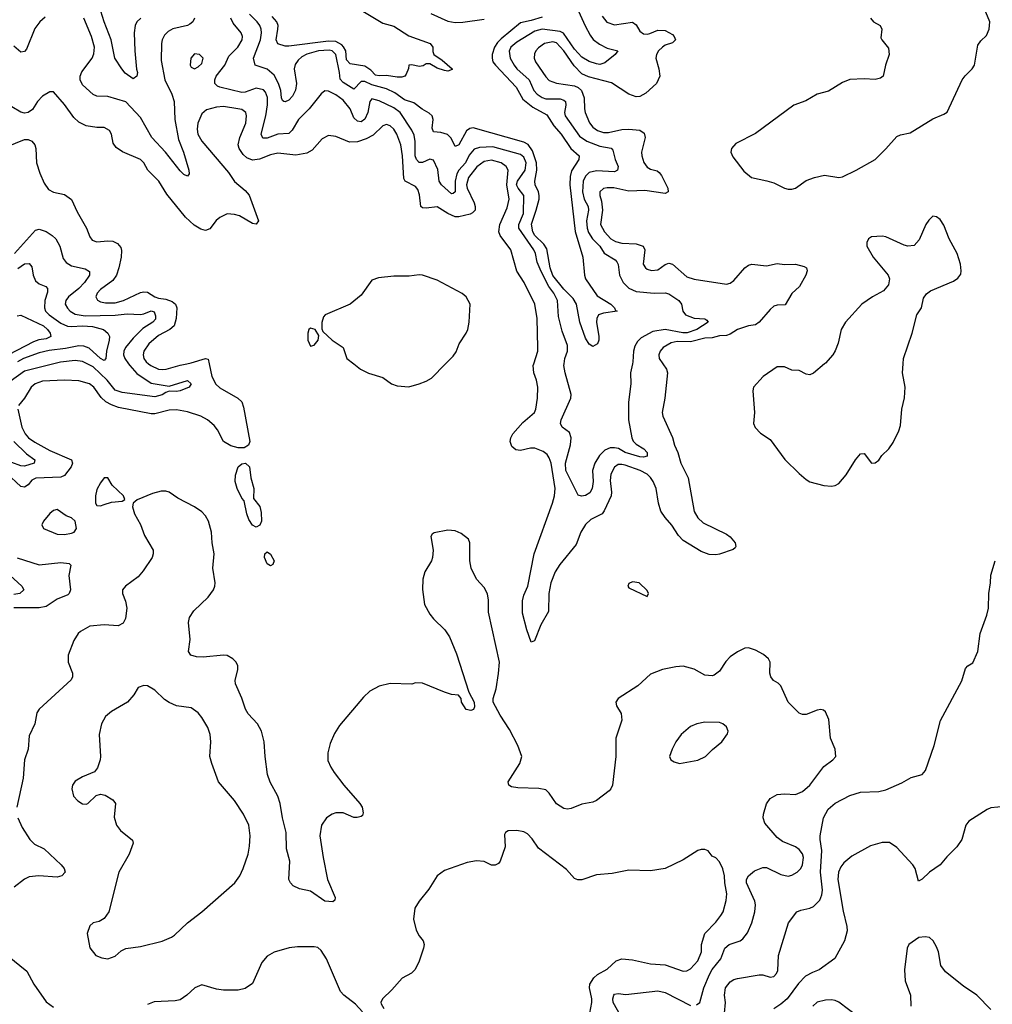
# Model space of a CAD drawing. Header units: inches. Extents: x 1552611 to 1694776, y 811966 to 917215.
# Tile 508 of 549: x 1683963 to 1689338, y 876459 to 881902. Entities that reach past the tile are written whole.
import ezdxf

# ---------------------------------------------------------------- set-up
doc = ezdxf.new("R2010")
doc.units = ezdxf.units.IN
doc.header["$MEASUREMENT"] = 0
doc.layers.add('B6887', color=7, linetype='Continuous')
doc.layers.add('B6888', color=7, linetype='Continuous')

msp = doc.modelspace()

# ---------------------------------------------------------------- linework, layer by layer
at = {"layer": 'B6887', "color": 5}
for points, elevation in [([(1684152.2, 880000), (1683990, 879959.4), (1683910, 879902.1)], 860), ([(1685010, 880000), (1685024.1, 879930), (1685047.9, 879887.9), (1685070, 879867), (1685168.9, 879810), (1685190.2, 879790), (1685200.6, 879760.6), (1685234.4, 879570), (1685228.2, 879550), (1685203.9, 879536.1), (1685170, 879534.8), (1685130, 879547.2), (1685089.8, 879570), (1685055.7, 879635.7), (1685038.1, 879658.1), (1685000.4, 879690), (1684964, 879710), (1684890, 879733.8), (1684830, 879745), (1684790, 879744.4), (1684710, 879723.4), (1684690, 879723), (1684510, 879759), (1684470, 879772.9), (1684438.8, 879790), (1684414.1, 879814.1), (1684372.7, 879870), (1684348.4, 879888.4), (1684290, 879905.6), (1684210, 879909.4), (1684090, 879904), (1684048.2, 879890), (1684026, 879870), (1683989.6, 879810.4), (1683957.5, 879770)], 880), ([(1684564.9, 880000), (1684571.5, 879990), (1684610, 879945.9), (1684690, 879893.4), (1684790, 879875.6), (1684890, 879908), (1684910.2, 879890), (1684899.1, 879870), (1684850, 879849.8), (1684830, 879846), (1684790, 879848.9), (1684770, 879842.2), (1684751.2, 879828.8), (1684710, 879817.4), (1684530, 879840.6), (1684490, 879853.9), (1684446.7, 879910), (1684370, 879983.1), (1684335.8, 880000)], 860), ([(1684675.8, 880000), (1684688.5, 879990), (1684730, 879970.6), (1684750, 879968), (1684773.3, 879970), (1684850, 879992.8), (1684886.8, 880000)], 880), ([(1685808.9, 880000), (1685846.8, 879970), (1685890, 879947.7), (1685970, 879924), (1686018, 879890), (1686050, 879877.3), (1686113.2, 879873.2), (1686170, 879888.4), (1686210, 879903.7), (1686239, 879921), (1686317.1, 880000)], 920), ([(1687517.8, 880000), (1687538.3, 879970), (1687543.6, 879950), (1687529.1, 879810.9), (1687514, 879730), (1687516.5, 879710), (1687570, 879593.4), (1687582.6, 879550), (1687601, 879510), (1687615.9, 879450), (1687656.6, 879370), (1687690, 879184.4), (1687710, 879149), (1687741, 879121), (1687870, 879058.4), (1687890, 879044.4), (1687916.5, 879010), (1687920.3, 878990), (1687916.9, 878983.1), (1687906.3, 878973.7), (1687830, 878948), (1687810, 878944), (1687773.9, 878946.1), (1687730, 878963), (1687630, 879022.4), (1687603.5, 879050), (1687567.8, 879107.8), (1687529.5, 879149.5), (1687506.2, 879186.2), (1687492.7, 879230), (1687480.1, 879310), (1687463.9, 879350), (1687450, 879371.1), (1687430, 879390.4), (1687392, 879410), (1687310, 879439), (1687290, 879444.1), (1687270, 879443.1), (1687250, 879428.4), (1687229.5, 879390), (1687225.4, 879354.6), (1687232.7, 879290), (1687230.9, 879270), (1687193.6, 879186.4), (1687181.5, 879170), (1687119.8, 879140.2), (1687090, 879112.3), (1687063.3, 879070), (1687038.2, 879001.8), (1686948.7, 878891.2), (1686921.5, 878850), (1686899.1, 878790), (1686887.1, 878730), (1686885, 878630), (1686842.9, 878557.1), (1686809, 878469), (1686790, 878462), (1686765, 878530), (1686742, 878622), (1686742, 878690), (1686750, 878721.5), (1686771, 878770), (1686806.4, 878950), (1686906.9, 879230), (1686918, 879270), (1686921.6, 879310), (1686899.9, 879450), (1686890, 879480.4), (1686877.9, 879497.9), (1686855.6, 879515.6), (1686810, 879533.3), (1686786.1, 879533.9), (1686730, 879520.3), (1686704.7, 879524.7), (1686682.4, 879542.4), (1686673.7, 879570), (1686676.4, 879590), (1686687.6, 879612.4), (1686744.5, 879675.5), (1686807.2, 879730), (1686816, 879750), (1686825.3, 879810), (1686825.6, 879870), (1686818.7, 879910), (1686805.1, 879950), (1686801, 879990), (1686804.1, 880000)], 880), ([(1687349.5, 880000), (1687338, 879950), (1687340.4, 879890), (1687327.7, 879787.7), (1687328.4, 879690), (1687345.5, 879590), (1687352.5, 879572.5), (1687370, 879556.3), (1687412.8, 879530), (1687431.5, 879510), (1687430.4, 879490), (1687410, 879484.4), (1687390, 879486.4), (1687310, 879509.2), (1687271.9, 879531.9), (1687250, 879536.1), (1687225.4, 879534.6), (1687197.6, 879522.4), (1687167.1, 879492.9), (1687142, 879450), (1687129.3, 879410), (1687132.3, 879350), (1687126.8, 879310), (1687113.9, 879286.1), (1687090, 879272), (1687068.7, 879268.7), (1687050, 879273), (1686981.9, 879410), (1686979, 879450), (1687007.2, 879552.8), (1687011.4, 879590), (1687001.1, 879621.1), (1686961.5, 879650), (1686951.9, 879670), (1686955.5, 879690), (1687008.4, 879810), (1687010.6, 879829.4), (1686976.9, 879950), (1686969.9, 879990), (1686971.2, 880000)], 860), ([(1688411, 880000), (1688350, 879948.4), (1688330, 879939.7), (1688310, 879943.5), (1688270, 879963), (1688230, 879965.3), (1688190, 879983.9), (1688150, 879982.3), (1688072, 879930), (1688017.4, 879870), (1688014, 879850), (1688024.5, 879730), (1688018, 879670), (1688027.9, 879647.9), (1688057.4, 879617.4), (1688110, 879580.7), (1688191.6, 879471.5), (1688270, 879394), (1688310, 879360.7), (1688330, 879347.3), (1688406.7, 879326.7), (1688450, 879323), (1688470, 879327.3), (1688490, 879339.1), (1688530, 879386), (1688581.7, 879470), (1688610, 879501.6), (1688630, 879504), (1688670, 879450.6), (1688690, 879453), (1688710, 879468), (1688727.2, 879492.8), (1688767, 879530), (1688790, 879564.9), (1688821.3, 879630), (1688830, 879658), (1688838.4, 879750), (1688851.9, 879811.9), (1688856.2, 879870), (1688842, 879950), (1688845.3, 880000)], 920), ([(1683953.7, 879750), (1683974.7, 879650), (1683992.6, 879612.6), (1684011.5, 879591.5), (1684046.1, 879566.1), (1684130, 879521.6), (1684248.8, 879468.8), (1684255.1, 879450), (1684248.3, 879430), (1684210, 879382.5), (1684190, 879372.9), (1684052.8, 879367.2), (1684030, 879356.2), (1684010, 879330.6), (1683990, 879317.3), (1683970, 879322), (1683890, 879396.3)], 880), ([(1683930, 879570.7), (1684001.6, 879501.6), (1684047.2, 879470), (1684043.8, 879450), (1683990, 879434.6), (1683970, 879435.2), (1683870, 879472.3)], 860), ([(1687703.1, 876456.9), (1687722, 876470), (1687744, 876550), (1687775, 876625), (1687790, 876651.3), (1687838.7, 876710), (1687860.2, 876770), (1687883.5, 876790), (1687944, 876810), (1687959.5, 876820.5), (1687984.6, 876855.4), (1688009.4, 876910.6), (1688026.2, 876970), (1688029.9, 877010), (1688025.2, 877030), (1687979.9, 877130), (1687980.2, 877150), (1687989.8, 877170), (1688023, 877197), (1688070, 877215.3), (1688090, 877215), (1688170, 877177), (1688210, 877167.4), (1688230, 877172.5), (1688259.4, 877190), (1688279.6, 877210), (1688289.4, 877230), (1688294.5, 877270), (1688290, 877292.1), (1688270, 877314.9), (1688250, 877329), (1688178.9, 877358.9), (1688150, 877382), (1688080.9, 877460.9), (1688071.6, 877490), (1688073.3, 877510), (1688090, 877568), (1688110, 877596.9), (1688150, 877619.1), (1688190, 877622.6), (1688250, 877619.8), (1688290, 877635), (1688330, 877670.2), (1688406.8, 877773.2), (1688456.9, 877810), (1688473.7, 877830), (1688469.8, 877870), (1688444.7, 877930), (1688434.5, 878034.5), (1688415.5, 878075.5), (1688405.2, 878085.2), (1688390, 878089.2), (1688370, 878086), (1688310, 878062), (1688290, 878060.9), (1688270, 878069.3), (1688209.7, 878129.7), (1688170, 878219.7), (1688154.9, 878234.9), (1688129.7, 878250), (1688114.5, 878270), (1688108.9, 878290), (1688109.8, 878349.8), (1688100.4, 878370), (1688073.6, 878393.6), (1688030, 878416.8), (1687990, 878429.8), (1687970, 878428.5), (1687930, 878408.6), (1687890, 878380.4), (1687866, 878354), (1687830, 878301.1), (1687801.5, 878278.5), (1687790, 878274.6), (1687750, 878278.2), (1687690, 878311.1), (1687630, 878327.8), (1687590, 878325.7), (1687516, 878310), (1687450, 878284.2), (1687379.4, 878220.6), (1687271.3, 878150), (1687258, 878130), (1687261, 878110), (1687286.7, 878066.7), (1687290.3, 878030), (1687257.2, 877930), (1687257.5, 877830), (1687238.5, 877670), (1687230.3, 877650), (1687220.2, 877639.8), (1687150, 877586.3), (1687130, 877577.4), (1687070, 877565.6), (1687010, 877541.3), (1686990, 877538.9), (1686970, 877542.6), (1686930, 877568), (1686890, 877626), (1686870, 877644.7), (1686832.1, 877652.1), (1686715.6, 877655.6), (1686681.1, 877661.1), (1686666, 877670), (1686662, 877690), (1686727.1, 877790), (1686737.2, 877830), (1686716.8, 877890), (1686670, 877978), (1686617.8, 878057.8), (1686579.6, 878130), (1686579.7, 878150), (1686595.9, 878204.1), (1686610, 878287.3), (1686614.5, 878350), (1686553, 878627), (1686554.3, 878694.3), (1686548.9, 878728.9), (1686530, 878764.2), (1686488, 878810), (1686458, 878870), (1686451.1, 878910), (1686451.6, 879010), (1686442.7, 879030), (1686402.7, 879062.7), (1686370, 879076.2), (1686330, 879079.6), (1686254, 879066), (1686242, 879058), (1686235.3, 879044.7), (1686247.7, 878970), (1686244.9, 878930), (1686239.1, 878910), (1686202, 878850), (1686190.5, 878810), (1686188.5, 878751.5), (1686199.5, 878670), (1686230, 878616.4), (1686250.3, 878590), (1686312.4, 878530), (1686337.6, 878490), (1686377.1, 878397.1), (1686444.5, 878184.5), (1686474.8, 878130), (1686476.9, 878103.1), (1686471, 878089), (1686456.9, 878083.1), (1686430, 878089), (1686405.2, 878130), (1686402, 878150), (1686389, 878169), (1686350, 878172.3), (1686310, 878184.2), (1686190, 878234.5), (1686150, 878236), (1686130, 878229.3), (1686010, 878232.8), (1685950, 878217.4), (1685898, 878190), (1685862.6, 878157.4), (1685730, 878000.5), (1685703.1, 877956.9), (1685678.9, 877901.1), (1685665.6, 877850), (1685666.4, 877806.4), (1685681.8, 877770), (1685700.8, 877740.8), (1685755.2, 877670), (1685843.6, 877570), (1685856.5, 877550), (1685862, 877518), (1685857.1, 877502.9), (1685850, 877497.2), (1685828.5, 877491.5), (1685810, 877492.8), (1685750, 877518.2), (1685710, 877517.1), (1685690, 877509.8), (1685659.5, 877490), (1685631.4, 877450), (1685622.2, 877390), (1685639.5, 877270), (1685664.2, 877150), (1685707, 877050), (1685704.4, 877035.6), (1685694.4, 877025.6), (1685650, 877029.7), (1685570, 877085.1), (1685510, 877098.4), (1685475.1, 877115.1), (1685459.3, 877130), (1685449.6, 877149.6), (1685456.3, 877250), (1685438, 877318), (1685436.5, 877410), (1685415.3, 877490), (1685403.2, 877570), (1685389.9, 877609.9), (1685347, 877687), (1685333.3, 877730), (1685319.1, 877830), (1685314, 877910), (1685300.3, 877970), (1685276.5, 878010), (1685225.8, 878065.8), (1685210.6, 878090), (1685190, 878151.5), (1685155.8, 878230), (1685154.8, 878250), (1685168.7, 878310), (1685168.5, 878330), (1685159.7, 878350), (1685141.6, 878370), (1685110, 878387.1), (1685089.8, 878389.8), (1684977.7, 878377.7), (1684939.4, 878379.4), (1684908.6, 878388.6), (1684896.9, 878410), (1684904.4, 878475.6), (1684895.6, 878570), (1684901.6, 878598.4), (1684925.8, 878634.2), (1685005.4, 878710), (1685034, 878750), (1685042.4, 878770), (1685043, 878790), (1685029.7, 878870), (1685037.6, 878950), (1685026.6, 879010), (1685022.5, 879070), (1685006.2, 879130), (1684990, 879159.6), (1684970, 879182), (1684930, 879209.7), (1684837.2, 879257.2), (1684790, 879289.7), (1684770, 879296), (1684744.7, 879295.3), (1684697.5, 879282.5), (1684612.4, 879247.6), (1684590.5, 879229.5), (1684587.3, 879210), (1684597.6, 879170), (1684631.2, 879111.2), (1684653.7, 879050), (1684701.1, 878970), (1684701.7, 878950), (1684694.6, 878930), (1684644.7, 878855.3), (1684617.3, 878822.7), (1684548.5, 878770), (1684532.2, 878750), (1684531.7, 878730), (1684547.6, 878687.6), (1684555.1, 878650), (1684547.6, 878592.4), (1684534.6, 878565.4), (1684507.9, 878552.1), (1684430, 878557.7), (1684350, 878548.8), (1684299.2, 878520.8), (1684287.2, 878510), (1684261.7, 878470), (1684231.6, 878390), (1684231.8, 878350), (1684254.9, 878290), (1684255.3, 878270), (1684247, 878253), (1684070.6, 878090), (1684057.3, 878070), (1684046.8, 878010), (1684015.9, 877944.1), (1684010.4, 877870), (1683990.3, 877810), (1683982.8, 877710), (1683948, 877550)], 920), ([(1683950, 878926.8), (1684070, 878888.7), (1684190, 878901.2), (1684236.1, 878896.1), (1684246, 878886), (1684234.8, 878830), (1684244.4, 878750), (1684237.5, 878730), (1684230, 878722.9), (1684170, 878698.5), (1684110, 878657.7), (1684070, 878650.4), (1683930, 878651.4)], 880), ([(1687858.3, 876410), (1687864.1, 876470), (1687858.8, 876510), (1687863.2, 876550), (1687890, 876584.3), (1687910, 876596.6), (1687930, 876602.2), (1688050, 876622.3), (1688070, 876623.2), (1688110, 876609.1), (1688130, 876613.8), (1688146.2, 876630), (1688152.9, 876647), (1688156.9, 876730), (1688211.2, 876910), (1688257.8, 876970), (1688279.4, 876980.6), (1688330, 876991.3), (1688350, 877000.3), (1688384.5, 877035.5), (1688396.1, 877063.9), (1688398.7, 877090), (1688387.9, 877190), (1688396.3, 877310), (1688385.8, 877370), (1688387, 877390), (1688405.6, 877490), (1688430, 877538.9), (1688470, 877571.2), (1688550, 877613.7), (1688610, 877631.7), (1688710, 877635.6), (1688750, 877644.7), (1688837.2, 877682.8), (1688890, 877714), (1688950, 877730.2), (1688968.9, 877751.1), (1689016.7, 877890), (1689051.2, 878028.8), (1689170, 878247.7), (1689190, 878314.8), (1689202.7, 878330), (1689230, 878347.7), (1689258.9, 878410), (1689270, 878510), (1689307.9, 878610), (1689317.2, 878650), (1689319.4, 878730), (1689328.9, 878790), (1689329.3, 878830.7), (1689352.9, 878910)], 880), ([(1683889.1, 878849.1), (1683974.9, 878770), (1683986.3, 878750), (1683963.8, 878730), (1683930, 878724.3)], 860), ([(1689407.8, 877552.3), (1689330, 877545), (1689310, 877536.5), (1689208.5, 877471.5), (1689191.7, 877450), (1689170, 877371.2), (1689142, 877330), (1689085.9, 877274.1), (1689050, 877229.8), (1688990, 877189), (1688950, 877150.8), (1688930, 877140.7), (1688911.5, 877210), (1688898.5, 877230), (1688810, 877327.1), (1688770, 877354.5), (1688730, 877354.7), (1688665.3, 877334.7), (1688561.5, 877278.5), (1688518.2, 877241.8), (1688500.6, 877219.4), (1688488.7, 877190), (1688485.1, 877150), (1688514.3, 876974.3), (1688534.6, 876890), (1688535.2, 876864.8), (1688521.6, 876810), (1688467.8, 876712.2), (1688380.9, 876650), (1688343.9, 876636.1), (1688305.8, 876614.2), (1688266.5, 876573.5), (1688204, 876490), (1688170, 876459.5), (1688130, 876435.2)], 880), ([(1683952.9, 877490), (1683977.4, 877437.4), (1684018.4, 877370), (1684045.1, 877345.1), (1684098, 877318), (1684192.2, 877230), (1684208.5, 877210), (1684214, 877190), (1684196.3, 877170), (1684170, 877163.1), (1684069.1, 877169.1), (1684015.7, 877164.3), (1683990, 877150.8), (1683932.2, 877107.8)], 920), ([(1687113.8, 876410), (1687125.2, 876470), (1687125.2, 876490), (1687111.9, 876550), (1687114.5, 876570), (1687135.1, 876604.9), (1687155.8, 876624.2), (1687210, 876654.4), (1687260.3, 876699.7), (1687290, 876711), (1687350, 876704.5), (1687450, 876683.9), (1687530, 876676.9), (1687630, 876642), (1687650, 876644.4), (1687670, 876655.5), (1687710, 876699.3), (1687731.1, 876750), (1687731.3, 876790), (1687749.6, 876850), (1687810, 876912.7), (1687838.7, 876950), (1687851.2, 876970), (1687867.5, 877032.5), (1687870.6, 877070), (1687859.8, 877130), (1687858.2, 877170), (1687848, 877208), (1687830, 877246.6), (1687810, 877269.3), (1687790, 877279), (1687767, 877307), (1687750, 877315.1), (1687730, 877314.5), (1687710, 877309.6), (1687630, 877258.4), (1687530, 877209.7), (1687450, 877198), (1687330, 877200.5), (1687237.7, 877182.3), (1687150, 877174.7), (1687070, 877147.6), (1687047.3, 877147.3), (1687030, 877154), (1686984.4, 877204.4), (1686830, 877321.6), (1686794.6, 877374.5), (1686770, 877401.3), (1686750, 877412.6), (1686710, 877420.5), (1686662, 877418), (1686647.3, 877410), (1686642.4, 877397.6), (1686645.5, 877330), (1686618, 877250), (1686610, 877238), (1686590, 877228.7), (1686571.1, 877228.9), (1686529.3, 877249.3), (1686487.5, 877252.5), (1686436.8, 877243.2), (1686310, 877199.3), (1686270, 877169.2), (1686224.7, 877095.3), (1686170, 877029), (1686147.7, 876990), (1686139.1, 876930), (1686153.4, 876870), (1686170, 876838.8), (1686192.7, 876810), (1686198, 876790), (1686195.5, 876770), (1686168.1, 876691.9), (1686146.8, 876650), (1686128.1, 876631.9), (1686076.7, 876603.3), (1686020.5, 876539.5), (1685967.7, 876490), (1685958.8, 876470), (1685961.4, 876461.4), (1685976.3, 876436.3)], 940), ([(1689330.6, 876430), (1689253, 876510), (1689179.6, 876559.6), (1689079.8, 876639.8), (1689054.2, 876674.2), (1689040.6, 876750), (1689030, 876778), (1689010.7, 876810), (1688990, 876827.8), (1688967.2, 876832.8), (1688932.1, 876827.9), (1688876.3, 876790), (1688866.7, 876770), (1688852.4, 876650), (1688855.9, 876590), (1688886.7, 876510), (1688887.6, 876450)], 920), ([(1685857.3, 876417.3), (1685819.5, 876459.5), (1685755.1, 876510), (1685736.3, 876530), (1685658.7, 876710), (1685630, 876756.2), (1685610, 876772.8), (1685590, 876777.4), (1685498, 876778), (1685451.9, 876771.9), (1685370, 876747.6), (1685330, 876726), (1685300.7, 876690), (1685250, 876575.3), (1685210, 876546), (1685170, 876537), (1685090, 876537), (1685050, 876543.7), (1684970, 876566.6), (1684931, 876550), (1684886.8, 876510), (1684850, 876484.5), (1684821.6, 876478.4), (1684706.3, 876473.7), (1684670, 876459.1)], 940), ([(1683895.8, 876730), (1684002, 876642), (1684041.3, 876570), (1684110, 876473.4), (1684150, 876443.1)], 920), ([(1687290, 876385.4), (1687243.6, 876470), (1687240.9, 876490), (1687246.3, 876510), (1687250, 876514.9), (1687270, 876519.7), (1687313.2, 876513.2), (1687490, 876533), (1687530, 876524.1), (1687670, 876453.4)], 920), ([(1688596, 876390), (1688490, 876470.5), (1688470, 876481.3), (1688450, 876485), (1688416.9, 876483.1), (1688370, 876470.8), (1688345.8, 876450)], 920)]:
    msp.add_lwpolyline(points, dxfattribs=dict(at, elevation=elevation))
for points, elevation in [([(1685270, 879096.9), (1685250, 879108.2), (1685230, 879139.6), (1685217.6, 879170), (1685202.9, 879242.9), (1685190, 879257.6), (1685165.4, 879310), (1685154.5, 879350), (1685155.2, 879384.8), (1685169.9, 879430.1), (1685190, 879446.7), (1685210.8, 879450), (1685232.7, 879430), (1685240.5, 879370), (1685256.3, 879310), (1685256, 879256), (1685290, 879211.3), (1685298.3, 879178.3), (1685299.5, 879130), (1685290, 879107.3)], 880), ([(1684450, 879368.7), (1684430, 879368.7), (1684410, 879341.2), (1684390, 879306), (1684382.3, 879270), (1684382.4, 879230), (1684390, 879217.6), (1684410, 879214.3), (1684430, 879221.5), (1684470, 879235.8), (1684530, 879240.7), (1684544, 879250), (1684536, 879270), (1684475.1, 879330)], 920), ([(1684170, 879194), (1684150, 879189.7), (1684130, 879172.1), (1684094.9, 879130), (1684086, 879110), (1684095.3, 879090), (1684170, 879057.7), (1684210, 879056.1), (1684250, 879063.8), (1684263.5, 879070), (1684277.5, 879090), (1684269.9, 879129.8), (1684250, 879147.6), (1684220.3, 879160.3)], 920), ([(1685350, 878883.5), (1685330, 878894.5), (1685315.6, 878930), (1685317.2, 878950), (1685330, 878960.7), (1685350, 878947.3), (1685370.2, 878910.2), (1685362, 878890)], 880), ([(1687350, 878794), (1687330, 878786), (1687324.7, 878770), (1687330, 878762), (1687430, 878714), (1687438, 878730), (1687430, 878746), (1687386, 878790)], 920), ([(1684650, 878221.2), (1684618, 878210), (1684593.4, 878170), (1684559.1, 878130), (1684470, 878078.4), (1684437.1, 878050), (1684415.8, 878010), (1684402.6, 877950), (1684410.3, 877830), (1684408.7, 877810), (1684393.7, 877766.3), (1684376.1, 877743.9), (1684310, 877717.6), (1684270, 877692.3), (1684255.5, 877670), (1684250.5, 877650), (1684260.7, 877610), (1684283.9, 877583.9), (1684310, 877568.2), (1684330, 877565.5), (1684339, 877570), (1684386, 877614), (1684410, 877621.6), (1684435.8, 877615.8), (1684478, 877590), (1684493.4, 877570), (1684485.5, 877494.5), (1684497.6, 877450), (1684519.6, 877419.6), (1684586.4, 877366.4), (1684590.4, 877350), (1684568.9, 877290), (1684510.3, 877190), (1684456.3, 876970), (1684430, 876933.2), (1684402.5, 876917.5), (1684370, 876909.2), (1684350, 876893.2), (1684335.5, 876850), (1684350, 876772), (1684384.7, 876730), (1684416.8, 876716.8), (1684450, 876710.7), (1684490, 876724.9), (1684524.4, 876755.6), (1684550, 876768), (1684630, 876779.3), (1684750, 876808.9), (1684802.7, 876830), (1684818.9, 876841.1), (1684890, 876910.4), (1684970, 876970.3), (1685153, 877130), (1685179.7, 877170), (1685198.5, 877210), (1685226, 877290), (1685232.8, 877332.8), (1685236.3, 877390), (1685229.6, 877450), (1685199.1, 877510), (1685150, 877585.6), (1685062.6, 877690), (1685024.5, 877790), (1685014, 877830), (1685019.6, 877910), (1685015.6, 877950), (1685002.9, 877990), (1684970, 878045.2), (1684949.2, 878070), (1684910, 878098.4), (1684830, 878109.6), (1684788.4, 878128.4), (1684763.7, 878143.7), (1684710, 878195.1), (1684670, 878219.3)], 940), ([(1687750, 878018.7), (1687704.7, 878010), (1687670, 877995.6), (1687619.3, 877950), (1687588.4, 877910), (1687568, 877870), (1687554.8, 877830), (1687561, 877810), (1687579.1, 877799.1), (1687610, 877790.6), (1687710, 877808.4), (1687752.7, 877830), (1687791.4, 877868.6), (1687842.7, 877910), (1687874, 877954), (1687879, 877970), (1687870, 877994), (1687848.7, 878010), (1687830, 878017)], 940)]:
    msp.add_lwpolyline(points, close=True, dxfattribs=dict(at, elevation=elevation))
at = {"layer": 'B6888', "color": 5}
for points, elevation in [([(1684632.2, 881910), (1684611.2, 881890), (1684600.6, 881870), (1684596.2, 881830), (1684598.9, 881730), (1684608.2, 881628.2), (1684614.2, 881610), (1684611.1, 881590), (1684590, 881574.8), (1684546.8, 881606.8), (1684526.9, 881630), (1684489.8, 881689.8), (1684468.5, 881790), (1684429.5, 881890), (1684411.2, 881950)], 840), ([(1685840.7, 881960.7), (1685970, 881882.3), (1686030, 881867.2), (1686113.7, 881813.7), (1686230.7, 881770), (1686246, 881750), (1686246, 881726), (1686251.3, 881710), (1686298.6, 881678.6), (1686354, 881630), (1686353.4, 881626.6), (1686330, 881617.6), (1686310, 881620.4), (1686270, 881633.3), (1686230, 881659), (1686210, 881659), (1686192.3, 881647.7), (1686170, 881643.7), (1686130, 881651.8), (1686114, 881650), (1686112, 881632), (1686099.8, 881600.2), (1686092, 881590), (1686074.9, 881585.1), (1686050, 881584.2), (1685990, 881593.7), (1685950, 881592.1), (1685930, 881595.8), (1685903.4, 881623.4), (1685870, 881644.6), (1685790, 881657.2), (1685770, 881680.9), (1685764.7, 881730), (1685752.6, 881752.6), (1685743.4, 881763.4), (1685710, 881781.1), (1685670, 881782.7), (1685450, 881756.1), (1685430, 881756.5), (1685390, 881768), (1685379.9, 881790), (1685390.5, 881850), (1685391.1, 881870), (1685384.9, 881890), (1685359.3, 881919.3)], 820), ([(1687051, 881950), (1687087.4, 881867.4), (1687115.7, 881815.7), (1687133.1, 881793.1), (1687167.1, 881767.1), (1687210, 881744.1), (1687267.7, 881730), (1687254, 881710), (1687196.8, 881663.2), (1687170, 881654.2), (1687150, 881657.4), (1687110, 881670.9), (1687070, 881694.9), (1687030, 881739), (1686968.5, 881828.5), (1686950, 881837.2), (1686850, 881849.1), (1686810, 881839.2), (1686710, 881778.7), (1686677.9, 881750), (1686668.3, 881728.4), (1686674.5, 881690), (1686696.1, 881650), (1686710.7, 881630), (1686779.1, 881570), (1686805, 881510), (1686823.1, 881490), (1686850, 881471.5), (1686870, 881465), (1686950, 881464.6), (1686970, 881458.1), (1686979, 881450), (1686981.8, 881430), (1686974.7, 881390), (1686977.7, 881370), (1687057.5, 881257.5), (1687096.5, 881230), (1687170, 881203.7), (1687231.1, 881191.1), (1687241.7, 881181.7), (1687253.2, 881130), (1687270.2, 881090), (1687267.6, 881070), (1687250, 881060.2), (1687150, 881066.1), (1687110, 881057.5), (1687090, 881037.3), (1687077.9, 881010), (1687072.6, 880950), (1687081.8, 880910), (1687104.2, 880870), (1687106.3, 880850), (1687095.1, 880790), (1687099.2, 880750), (1687106.6, 880726.6), (1687128.3, 880690), (1687169.1, 880650), (1687192.4, 880612.4), (1687254.2, 880574.2), (1687263.6, 880563.6), (1687269.6, 880549.5), (1687278.3, 880490), (1687297.4, 880450), (1687330, 880417.4), (1687370, 880400.5), (1687470, 880390.1), (1687530, 880391.9), (1687550, 880386.5), (1687604.9, 880350), (1687620.3, 880330), (1687626.9, 880290), (1687642.6, 880270), (1687690, 880252.1), (1687748.7, 880248.7), (1687761.1, 880241.1), (1687768, 880230), (1687704.4, 880190), (1687651.3, 880171.3), (1687628.4, 880171.6), (1687530, 880190.3), (1687462.2, 880177.8), (1687397.2, 880142.8), (1687377, 880123), (1687362, 880098), (1687354.5, 880070), (1687351.8, 880010), (1687349.5, 880000)], 860), ([(1688664.9, 881910), (1688682, 881890), (1688718, 881870), (1688726.7, 881850), (1688722, 881802), (1688726.8, 881790), (1688764.5, 881744.5), (1688767.7, 881710), (1688748, 881650), (1688734.8, 881590), (1688720.7, 881579.3), (1688690, 881572.3), (1688630, 881575.1), (1688550, 881570.9), (1688510, 881555.8), (1688432.7, 881507.3), (1688369.3, 881490.7), (1688306.7, 881453.3), (1688240.7, 881430), (1688030, 881273), (1687921.4, 881218.6), (1687897.3, 881190), (1687893.4, 881170), (1687903.4, 881143.4), (1687964.4, 881064.4), (1688007.7, 881030), (1688092.1, 881012), (1688130, 880999.6), (1688190, 880970.3), (1688210, 880964.6), (1688230, 880964.9), (1688250, 880971.7), (1688310, 881013.6), (1688356, 881030), (1688410, 881042.2), (1688490, 881030.3), (1688510, 881034), (1688585.2, 881070), (1688689.8, 881130.2), (1688750, 881188.4), (1688810, 881256.3), (1688830, 881265.5), (1688883.9, 881276.1), (1689010, 881353.4), (1689070, 881379.3), (1689088.2, 881391.8), (1689170.8, 881569.3), (1689187.6, 881592.4), (1689227.4, 881630), (1689238.8, 881650), (1689258.8, 881761.2), (1689274, 881786), (1689305.8, 881814.2), (1689321.5, 881850), (1689324.7, 881890), (1689302.9, 881942.9)], 920), ([(1684103.2, 881916.8), (1684073.7, 881890), (1684046.7, 881853.3), (1684001.1, 881738.9), (1683990, 881725.6), (1683970, 881722), (1683930, 881756.1)], 860), ([(1684928.6, 881910), (1684920.4, 881890), (1684903.5, 881876.5), (1684890, 881869.5), (1684809, 881851), (1684783.1, 881836.9), (1684762.6, 881817.4), (1684750.1, 881790), (1684746.5, 881770), (1684744.3, 881675.7), (1684764.8, 881570), (1684804.1, 881490), (1684817.4, 881450), (1684819.8, 881350), (1684840.4, 881240.4), (1684868.4, 881170), (1684898.7, 881070), (1684899.1, 881050), (1684890, 881037.2), (1684870, 881046), (1684850, 881066.6), (1684768.2, 881170), (1684692.8, 881250), (1684630, 881361.7), (1684550, 881448.1), (1684450, 881476.8), (1684390, 881479.3), (1684370, 881488.7), (1684310, 881541.5), (1684297.4, 881570), (1684296.5, 881590), (1684305.8, 881614.2), (1684362.8, 881690), (1684373.4, 881713.4), (1684377.1, 881750), (1684360.6, 881810), (1684318.4, 881910)], 860), ([(1686971.2, 880000), (1686975.1, 880030), (1686989.9, 880070), (1686990, 880101.2), (1686961.1, 880181.1), (1686941.3, 880261.3), (1686936, 880350), (1686914.6, 880390), (1686886.8, 880426.8), (1686844.6, 880510), (1686822.2, 880562.2), (1686814.2, 880610), (1686804.5, 880630), (1686721.8, 880750), (1686721.2, 880770), (1686747.8, 880830), (1686748.4, 880930), (1686717.2, 880970), (1686709.4, 880990), (1686714.1, 881010), (1686756.9, 881070), (1686762.9, 881110), (1686750, 881141.9), (1686730, 881156.3), (1686578.5, 881198.5), (1686503.6, 881196.4), (1686474.4, 881185.6), (1686446.9, 881153.1), (1686426.2, 881110), (1686390.1, 881070), (1686378.6, 881050), (1686369, 881009), (1686369.1, 880950.9), (1686359.1, 880940.9), (1686350, 880939.3), (1686295, 880990), (1686280.7, 881010), (1686274.3, 881074.3), (1686250, 881125.8), (1686230, 881130.6), (1686190, 881112.2), (1686170, 881113.5), (1686156, 881130), (1686148.8, 881150), (1686149.2, 881229.2), (1686143, 881263), (1686130.8, 881290.8), (1686066, 881390), (1686030, 881414.1), (1685950, 881454.3), (1685910, 881464.6), (1685898.4, 881450), (1685886.6, 881390), (1685870, 881352.3), (1685850, 881338.4), (1685830, 881340.9), (1685810, 881360.3), (1685789.2, 881410), (1685750, 881456.8), (1685710, 881486.3), (1685670, 881506.4), (1685650, 881509.7), (1685630, 881492.8), (1685563.7, 881410), (1685504.6, 881350), (1685468.4, 881291.6), (1685450, 881273.4), (1685390, 881269.9), (1685330, 881247.8), (1685307.1, 881247.1), (1685297.7, 881270), (1685322.9, 881370), (1685331.7, 881431.7), (1685332, 881472), (1685321.8, 881501.8), (1685310, 881513.6), (1685270, 881522.7), (1685210, 881501.9), (1685190, 881500.1), (1685068.7, 881528.7), (1685055.5, 881535.5), (1685042.2, 881550), (1685041.1, 881570), (1685049.3, 881590), (1685097.5, 881650), (1685119.8, 881700.2), (1685167.9, 881750), (1685191.7, 881790), (1685193.7, 881810), (1685187.6, 881830), (1685142.9, 881882.9), (1685129.9, 881910)], 860), ([(1686850, 881916.8), (1686790, 881897.3), (1686730, 881884.9), (1686623.9, 881796.1), (1686603.7, 881776.3), (1686586.7, 881750), (1686574.7, 881710), (1686574.1, 881690), (1686578.5, 881670), (1686591.7, 881650), (1686706.7, 881530), (1686743.7, 881463.7), (1686798.7, 881418.7), (1686877, 881377), (1686915.4, 881315.4), (1686955.4, 881270), (1687009.3, 881189.3), (1687055.4, 881150), (1687052.4, 881130), (1687012.7, 881067.3), (1687005, 881035), (1687003, 880990), (1687031.9, 880731.9), (1687076, 880590), (1687084.5, 880490), (1687090.3, 880470), (1687154.8, 880374.8), (1687230.4, 880330), (1687250.4, 880310), (1687255.2, 880295.2), (1687264.7, 880290), (1687190, 880280.3), (1687162.4, 880270), (1687152, 880250), (1687150.3, 880230), (1687162.8, 880150), (1687162.8, 880130), (1687156, 880110), (1687130, 880095.3), (1687110, 880108.7), (1687090, 880142), (1687058.3, 880230), (1687039.8, 880330), (1687021.1, 880361.1), (1686970, 880412.6), (1686910, 880487.8), (1686895.1, 880530), (1686875.8, 880635.8), (1686860.4, 880660.4), (1686810, 880708.4), (1686798.4, 880730), (1686791.2, 880771.2), (1686817.6, 880850), (1686833.1, 880910), (1686833.8, 880930), (1686830.7, 880950.7), (1686812, 880990), (1686809.4, 881009.4), (1686820.1, 881070), (1686819.6, 881110), (1686797.7, 881177.7), (1686773.1, 881213.1), (1686750, 881225.3), (1686470, 881303.7), (1686450, 881300.8), (1686431.9, 881288.1), (1686390, 881209.8), (1686370, 881201.6), (1686346.9, 881246.9), (1686326.8, 881266.8), (1686290, 881279.3), (1686250, 881282), (1686243.4, 881303.4), (1686248.1, 881350), (1686242.9, 881370), (1686226.2, 881386.2), (1686187.8, 881407.8), (1686141.8, 881441.8), (1686090, 881459.7), (1686037.1, 881497.1), (1685990, 881520.5), (1685910, 881542.3), (1685870, 881560.9), (1685850, 881559.9), (1685810, 881517.7), (1685750, 881554.1), (1685733.8, 881573.8), (1685731.3, 881610), (1685711, 881710), (1685690, 881729.5), (1685673.3, 881733.3), (1685614.3, 881730), (1685550, 881710.9), (1685522.7, 881697.3), (1685501.2, 881678.8), (1685486.3, 881653.7), (1685480.7, 881630), (1685492, 881550), (1685488.2, 881511.8), (1685470, 881479.1), (1685450, 881456.4), (1685430, 881447.2), (1685422.7, 881450), (1685415.8, 881455.8), (1685410.8, 881470.8), (1685406.2, 881510), (1685394.2, 881550), (1685370, 881595.6), (1685330, 881628.8), (1685264.2, 881650), (1685256, 881690), (1685294.8, 881790), (1685300.1, 881830), (1685297.8, 881850), (1685290.9, 881870), (1685276.4, 881890), (1685232.5, 881932.5)], 840), ([(1686235.8, 881935.8), (1686330, 881894.7), (1686370, 881886.8), (1686411.3, 881888.7), (1686530, 881905.7)], 840), ([(1687181.1, 881921.1), (1687208.4, 881888.4), (1687250, 881873.2), (1687350, 881887.7), (1687370, 881873.4), (1687390, 881838.6), (1687410, 881824.3), (1687430, 881821.5), (1687445.2, 881825.2), (1687490, 881844.2), (1687530, 881841.8), (1687570, 881819.7), (1687579, 881810), (1687586.4, 881790), (1687570, 881773.6), (1687530, 881761.1), (1687515, 881750), (1687493.7, 881730), (1687482.4, 881710), (1687478, 881690), (1687495.8, 881630), (1687501.6, 881590), (1687482, 881550), (1687423.7, 881496.3), (1687390, 881478), (1687370, 881475.7), (1687330, 881490.7), (1687232.7, 881552.7), (1687106.6, 881586.6), (1687070, 881602.4), (1687026.5, 881646.5), (1686970, 881729.9), (1686930, 881773.8), (1686910, 881779.6), (1686863.7, 881770), (1686830, 881747.4), (1686815.2, 881730), (1686807.5, 881712.5), (1686805.4, 881690), (1686813, 881670), (1686870, 881586.5), (1686890, 881566.4), (1686930, 881552), (1687030, 881536.6), (1687050, 881527.3), (1687067.3, 881510), (1687083.1, 881470), (1687084.1, 881410), (1687088.8, 881390), (1687111.4, 881331.4), (1687130, 881307.1), (1687155.8, 881290), (1687190, 881278.7), (1687217.9, 881277.9), (1687290, 881294.2), (1687330, 881296.4), (1687390, 881290.6), (1687414.4, 881274.4), (1687420.1, 881250), (1687399.8, 881170), (1687400.5, 881150), (1687411.8, 881111.8), (1687430, 881086.8), (1687450, 881076.1), (1687486.2, 881066.2), (1687497.7, 881057.7), (1687510, 881041.1), (1687544.5, 880970), (1687547, 880950), (1687530, 880941.8), (1687417.5, 880957.5), (1687330, 880954.2), (1687246.9, 880973.1), (1687210, 880973.5), (1687190, 880968.9), (1687169.1, 880950.9), (1687168.8, 880931.2), (1687178.1, 880898.1), (1687183.1, 880850), (1687171.9, 880770), (1687194.6, 880730), (1687230, 880690.1), (1687255.2, 880675.2), (1687290, 880667.2), (1687370, 880663.8), (1687409.1, 880650), (1687417, 880630), (1687409.3, 880550), (1687420.9, 880530), (1687430, 880523.2), (1687455, 880515), (1687490, 880519.8), (1687530, 880548.8), (1687550, 880557), (1687570, 880550.1), (1687650, 880480.9), (1687690, 880467.7), (1687870, 880440.8), (1687890, 880446.2), (1687910, 880460.2), (1687970, 880530.2), (1687990, 880544.7), (1688010, 880550.2), (1688090, 880541.1), (1688150, 880553.7), (1688190, 880548.2), (1688251.2, 880551.2), (1688298.2, 880538.2), (1688310.4, 880530), (1688314.1, 880514.1), (1688307.4, 880490), (1688272.1, 880427.9), (1688230, 880388.2), (1688193.8, 880326.2), (1688150, 880324.2), (1688130, 880318), (1688110, 880300.9), (1688050.5, 880229.5), (1688030, 880215.7), (1687990, 880209.9), (1687930, 880190.3), (1687890, 880163.1), (1687870, 880155.9), (1687830, 880154.2), (1687790, 880143), (1687750, 880142.5), (1687670, 880122.1), (1687596.8, 880123.2), (1687563.7, 880116.3), (1687518.6, 880090), (1687502.8, 880070), (1687495.8, 880050), (1687497.3, 880030), (1687517.8, 880000)], 880), ([(1686804.1, 880000), (1686826, 880070), (1686827.1, 880090), (1686823.2, 880250), (1686810.6, 880330), (1686750.7, 880450), (1686710, 880511.3), (1686678, 880630), (1686618.2, 880710), (1686610.7, 880730), (1686616.2, 880770), (1686657, 880863), (1686668.4, 880910), (1686655.5, 880990), (1686662, 881070), (1686650.7, 881090), (1686623.1, 881110), (1686570, 881126.5), (1686530, 881119), (1686490, 881088.1), (1686442.5, 881030), (1686431.6, 880990), (1686435.2, 880970), (1686473.9, 880890), (1686480.4, 880870), (1686479.3, 880850), (1686466.1, 880833.9), (1686452.4, 880827.6), (1686390, 880811.9), (1686370, 880813.1), (1686330, 880831.5), (1686270, 880867.9), (1686210, 880860.2), (1686190, 880861.5), (1686179.8, 880870), (1686173.5, 880933.5), (1686163.5, 880963.5), (1686150, 880979.8), (1686093.5, 881010), (1686085.1, 881025.1), (1686078.7, 881150), (1686069.4, 881210), (1686047.5, 881270), (1686030, 881297), (1686010, 881315.6), (1685990, 881322.2), (1685970, 881315.3), (1685916.9, 881263.1), (1685877, 881243), (1685830, 881226.9), (1685785.2, 881225.2), (1685710, 881255.6), (1685670, 881261.1), (1685635.6, 881244.4), (1685578.9, 881181.1), (1685550, 881164), (1685490, 881154), (1685390, 881163.4), (1685350, 881154.5), (1685288.9, 881131.1), (1685250, 881125.3), (1685218.2, 881138.2), (1685197.6, 881157.6), (1685175.4, 881190), (1685171, 881210), (1685179.6, 881250), (1685212.5, 881330), (1685216.8, 881370), (1685212, 881390), (1685190, 881404.8), (1685169.2, 881410), (1685090, 881422), (1685050, 881419.1), (1684995.9, 881404.1), (1684970, 881382.4), (1684946.8, 881330), (1684943.5, 881296.5), (1684948.3, 881270), (1684970, 881231.1), (1685116.7, 881056.7), (1685150, 881007.7), (1685210, 880958.1), (1685232, 880932), (1685283, 880790), (1685270, 880772.7), (1685250, 880775.1), (1685177.2, 880817.2), (1685150, 880826.1), (1685110, 880829.8), (1685070, 880809.1), (1685048.3, 880791.7), (1685013.5, 880746.5), (1684990, 880737.2), (1684964.3, 880744.3), (1684926.5, 880766.5), (1684879.9, 880810), (1684777.2, 880937.2), (1684731.8, 881010), (1684670.8, 881070), (1684648.7, 881110), (1684631, 881130), (1684532.2, 881172.2), (1684495.8, 881195.8), (1684480, 881220), (1684470.8, 881270), (1684458.9, 881290), (1684430, 881305.7), (1684390, 881306.4), (1684330, 881316.1), (1684290, 881335.6), (1684262.2, 881362.2), (1684210, 881432.8), (1684150, 881502.9), (1684130, 881504.2), (1684090, 881479.7), (1684061.6, 881450), (1684034.1, 881405.9), (1684010.8, 881389.2), (1683990, 881386.1), (1683970, 881390.5), (1683919.6, 881419.6)], 880), ([(1683890, 881199.7), (1683990, 881240.4), (1684010, 881240.3), (1684030.4, 881230), (1684047.2, 881210), (1684052.9, 881190), (1684056.9, 881110), (1684073.9, 881053.9), (1684098, 880998), (1684123, 880963), (1684150, 880948), (1684210, 880935.5), (1684250, 880908.8), (1684280, 880840), (1684332.8, 880750), (1684350, 880701.6), (1684364.1, 880684.1), (1684390, 880674.2), (1684450, 880680.2), (1684477.1, 880677.1), (1684504.6, 880664.6), (1684522.3, 880642.3), (1684526.5, 880626.5), (1684523.8, 880590), (1684511.8, 880530), (1684498.2, 880490), (1684478.8, 880461.2), (1684410.2, 880410), (1684392.2, 880390), (1684383.9, 880370), (1684392.6, 880352.6), (1684410, 880343.2), (1684437.2, 880337.2), (1684490, 880337.2), (1684537.2, 880350), (1684630, 880394.4), (1684650, 880398.3), (1684670, 880395.2), (1684710, 880369.7), (1684730, 880362.4), (1684770, 880357.1), (1684805.2, 880345.2), (1684825, 880330), (1684830.7, 880310), (1684827.3, 880250), (1684816.2, 880210), (1684793.7, 880190), (1684730, 880155.5), (1684676.6, 880110), (1684648.3, 880070), (1684644.7, 880050), (1684649.5, 880030), (1684663, 880010), (1684675.8, 880000)], 880), ([(1688845.3, 880000), (1688847.3, 880030), (1688895.1, 880170), (1688921.3, 880270), (1688946.6, 880310), (1688957.1, 880362.9), (1688973.9, 880386.1), (1688996.9, 880403.1), (1689122.7, 880457.3), (1689147.2, 880472.8), (1689163.7, 880496.3), (1689166.6, 880513.4), (1689161.6, 880550), (1689143, 880610), (1689098.9, 880690), (1689070, 880766), (1689050, 880798), (1689030, 880812.3), (1689010, 880816), (1688986.4, 880793.6), (1688970.4, 880769.6), (1688934.4, 880685.6), (1688905.7, 880654.3), (1688870.4, 880649.6), (1688850, 880655.1), (1688750, 880701.4), (1688730, 880706.2), (1688670, 880702), (1688654.4, 880690), (1688645.3, 880670), (1688644.2, 880650), (1688679.2, 880590), (1688763.2, 880490), (1688769.2, 880470), (1688763.5, 880436.5), (1688736.9, 880403.1), (1688675.5, 880370), (1688617.6, 880330), (1688526, 880230), (1688502.8, 880190), (1688485.5, 880114.5), (1688469.1, 880070.9), (1688456.4, 880050), (1688415.9, 880004.1), (1688411, 880000)], 920), ([(1683934.3, 880610), (1684050, 880739), (1684070, 880743.7), (1684110, 880731.2), (1684142.9, 880710), (1684163.2, 880690), (1684184.6, 880650), (1684202.9, 880582.8), (1684220.2, 880560.2), (1684250, 880541.3), (1684324.7, 880524.7), (1684348.8, 880510), (1684349.2, 880490), (1684322.1, 880450), (1684290, 880416.6), (1684232.8, 880370), (1684218, 880350), (1684215.1, 880330), (1684226.7, 880306.7), (1684242.7, 880290), (1684270, 880274), (1684325.5, 880265.5), (1684490, 880268.2), (1684556.2, 880276.2), (1684630, 880272.2), (1684650, 880275.5), (1684690, 880292.9), (1684706.5, 880286.5), (1684714.5, 880265.5), (1684714.2, 880245.8), (1684699.7, 880230), (1684644.5, 880195.5), (1684590, 880142.5), (1684547.2, 880090), (1684538.5, 880070), (1684537.5, 880050), (1684545.1, 880030), (1684564.9, 880000)], 860), ([(1683952.9, 880527.1), (1683990, 880552.2), (1684014.9, 880554.9), (1684030, 880536.3), (1684037.8, 880490), (1684050, 880459), (1684070, 880441.2), (1684108.1, 880428.1), (1684116.9, 880416.9), (1684116.2, 880396.2), (1684102.7, 880350), (1684099.6, 880310), (1684105.9, 880290), (1684125.5, 880270), (1684190, 880225.1), (1684228.3, 880208.3), (1684250, 880205.4), (1684310, 880210.6), (1684365.8, 880205.8), (1684427.2, 880190), (1684450.3, 880170), (1684458.6, 880150), (1684458.2, 880130), (1684442.1, 880070), (1684439.7, 880030), (1684430, 880018.5), (1684410, 880029.9), (1684346.8, 880086.8), (1684318.1, 880098.1), (1684290, 880098.7), (1684216, 880084), (1684127, 880073), (1684070, 880059.9), (1683984.7, 880030), (1683950.6, 880010)], 840), ([(1686317.1, 880000), (1686358.3, 880041.7), (1686374.6, 880065.5), (1686392.7, 880110), (1686430.8, 880170), (1686439.8, 880190), (1686447.9, 880230), (1686452.9, 880330), (1686430, 880369.7), (1686407.7, 880387.7), (1686270, 880463.1), (1686190, 880489.7), (1686170, 880491.5), (1686116.2, 880483.8), (1686030, 880483.5), (1685945.5, 880474.5), (1685910, 880461.6), (1685850, 880379.3), (1685790.3, 880329.7), (1685651, 880270), (1685641.3, 880258.7), (1685632.5, 880227.5), (1685632.8, 880192.8), (1685638.5, 880178.5), (1685690, 880130.5), (1685750.8, 880090), (1685771, 880030), (1685808.9, 880000)], 920), ([(1683950, 880264.4), (1683970, 880269.2), (1684094.6, 880210), (1684116.9, 880190), (1684130.7, 880170), (1684135.4, 880150), (1684110, 880138.6), (1684068.1, 880131.9), (1684038.9, 880121.1), (1683900.9, 880050)], 820), ([(1684335.8, 880000), (1684310, 880012.8), (1684270, 880017.4), (1684189.3, 880009.3), (1684152.2, 880000)], 860), ([(1684886.8, 880000), (1684910, 880004.5), (1684990, 880030.1), (1685005, 880024.9), (1685010, 880000)], 880)]:
    msp.add_lwpolyline(points, dxfattribs=dict(at, elevation=elevation))
for points, elevation in [([(1684930, 881712.8), (1684908.8, 881690), (1684904.4, 881650), (1684910, 881638.8), (1684930, 881630.5), (1684950, 881641.3), (1684970, 881660.5), (1684976.9, 881690), (1684956, 881710)], 880), ([(1685570, 880197.2), (1685561, 880190), (1685554.8, 880170), (1685554.8, 880130), (1685570, 880098), (1685590, 880102.8), (1685612.3, 880130), (1685615.5, 880155.5), (1685595.3, 880190)], 920)]:
    msp.add_lwpolyline(points, close=True, dxfattribs=dict(at, elevation=elevation))

doc.saveas('drawing.dxf')
